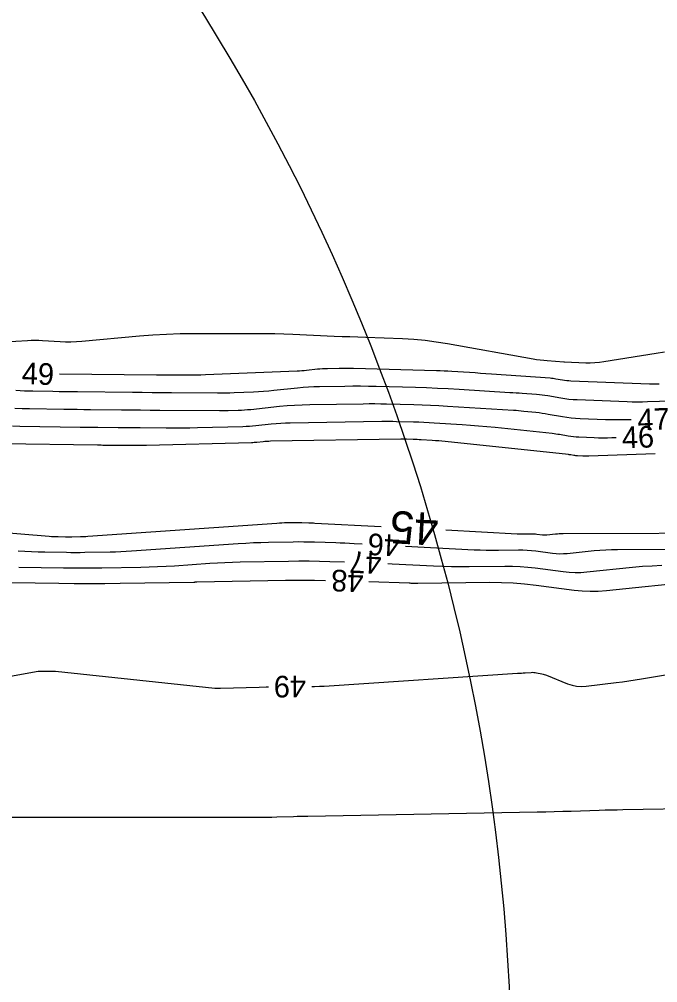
# Model space of a CAD drawing. Extents: x 2384780 to 2405861, y 547869 to 573706.
# Drawn here: x 2395825.7 to 2395884.7, y 552565.6 to 552654.7 of the extents above; entities that cross this region are included whole.
import ezdxf

# ---------------------------------------------------------------- set-up
doc = ezdxf.new("R2010")
doc.units = 0
for name, color, linetype in [('Old_Level_60', 7, 'Continuous'), ('Old_Level_61', 7, 'Continuous'), ('Old_Level_63', 7, 'Continuous')]:
    doc.layers.add(name, color=color, linetype=linetype)

msp = doc.modelspace()

# ---------------------------------------------------------------- linework, layer by layer
at = {"layer": 'Old_Level_60'}
for points in [[(2395884.802, 552620.942), (2395884.57725, 552620.9365), (2395884.35275, 552620.93525), (2395884.128, 552620.93775), (2395883.9035, 552620.9445), (2395876.62625, 552621.228), (2395876.435, 552621.23875), (2395876.2445, 552621.25575), (2395876.05475, 552621.27925), (2395875.8655, 552621.309), (2395875.2485, 552621.4165), (2395875.116, 552621.438), (2395874.98325, 552621.456), (2395874.85, 552621.47075), (2395874.7165, 552621.482), (2395869.28325, 552621.8725), (2395868.7795, 552621.90825), (2395868.27575, 552621.9425), (2395867.772, 552621.97575), (2395867.268, 552622.008), (2395865.6215, 552622.11075), (2395865.2685, 552622.13125), (2395864.9155, 552622.1485), (2395864.56225, 552622.1625), (2395864.209, 552622.1735), (2395856.5355, 552622.37825), (2395856.2045, 552622.38525), (2395855.8735, 552622.389), (2395855.5425, 552622.389), (2395855.2115, 552622.3855), (2395854.13, 552622.3685), (2395853.8985, 552622.36225), (2395853.667, 552622.351), (2395853.43625, 552622.33425), (2395853.2055, 552622.31275), (2395852.19825, 552622.20675), (2395851.9825, 552622.18575), (2395851.76625, 552622.16825), (2395851.54975, 552622.154), (2395851.333, 552622.1435), (2395842.87625, 552621.7955), (2395842.4275, 552621.77975), (2395841.97875, 552621.76925), (2395841.52975, 552621.7645), (2395841.08075, 552621.765), (2395839.61375, 552621.77525), (2395839.29925, 552621.77775), (2395838.985, 552621.78025), (2395838.67075, 552621.783), (2395838.35625, 552621.786), (2395829.38375, 552621.87375)], [(2395885.917, 552619.37), (2395883.7135, 552619.297), (2395883.2415, 552619.2855), (2395882.76925, 552619.28275), (2395882.29725, 552619.28825), (2395881.825, 552619.3025), (2395877.205, 552619.4825), (2395876.82925, 552619.50325), (2395876.45525, 552619.53675), (2395876.08225, 552619.58275), (2395875.71075, 552619.64125), (2395874.49925, 552619.85275), (2395874.239, 552619.89475), (2395873.97825, 552619.93), (2395873.7165, 552619.95875), (2395873.45425, 552619.981), (2395872.12975, 552620.07625), (2395871.846, 552620.09625), (2395871.562, 552620.11575), (2395871.27825, 552620.1345), (2395870.99425, 552620.1525), (2395866.30475, 552620.44525), (2395865.29975, 552620.5035), (2395864.29425, 552620.55275), (2395863.28825, 552620.593), (2395862.282, 552620.6245), (2395858.64275, 552620.7215), (2395857.92075, 552620.737), (2395857.1985, 552620.74475), (2395856.4765, 552620.74475), (2395855.7545, 552620.73725), (2395853.3955, 552620.70025), (2395852.89025, 552620.6865), (2395852.38575, 552620.66175), (2395851.882, 552620.62575), (2395851.37875, 552620.5785), (2395849.182, 552620.34725), (2395848.71075, 552620.3015), (2395848.23925, 552620.26325), (2395847.767, 552620.2325), (2395847.29425, 552620.20925), (2395845.50625, 552620.13575), (2395845.123, 552620.12225), (2395844.73975, 552620.11325), (2395844.35625, 552620.10925), (2395843.97275, 552620.1095), (2395839.74425, 552620.13975), (2395838.83825, 552620.14625), (2395837.932, 552620.15375), (2395837.026, 552620.16175), (2395836.12, 552620.17025), (2395831.03925, 552620.22), (2395830.47325, 552620.226), (2395829.9075, 552620.233), (2395829.3415, 552620.241), (2395828.7755, 552620.24975), (2395826.927, 552620.28025), (2395826.531, 552620.28925), (2395826.13525, 552620.30325), (2395825.73975, 552620.32225), (2395825.34425, 552620.346)], [(2395882.207, 552617.641), (2395881.8645, 552617.63275), (2395881.18575, 552617.62875), (2395880.50725, 552617.63675), (2395879.8285, 552617.657), (2395877.48075, 552617.7485), (2395877.072, 552617.77125), (2395876.66475, 552617.80775), (2395876.25875, 552617.85775), (2395875.8545, 552617.92125), (2395874.536, 552618.1515), (2395874.253, 552618.19825), (2395873.9695, 552618.2405), (2395873.68525, 552618.27775), (2395873.40025, 552618.31025), (2395872.28175, 552618.4285), (2395872.042, 552618.45275), (2395871.802, 552618.474), (2395871.56175, 552618.493), (2395871.32125, 552618.50925), (2395865.21675, 552618.89025), (2395864.44525, 552618.935), (2395863.6735, 552618.973), (2395862.9015, 552619.00375), (2395862.129, 552619.02775), (2395859.6055, 552619.09525), (2395859.06475, 552619.10675), (2395858.52375, 552619.1125), (2395857.983, 552619.11275), (2395857.442, 552619.107), (2395852.498, 552619.02925), (2395851.8005, 552619.0105), (2395851.10425, 552618.97625), (2395850.40875, 552618.9265), (2395849.7145, 552618.86125), (2395847.04775, 552618.5805), (2395846.7615, 552618.55325), (2395846.475, 552618.53175), (2395846.188, 552618.51575), (2395845.90075, 552618.5055), (2395844.96175, 552618.481), (2395844.76075, 552618.47675), (2395844.5595, 552618.474), (2395844.35825, 552618.47275), (2395844.157, 552618.4735), (2395838.63975, 552618.51275), (2395837.7595, 552618.51925), (2395836.87925, 552618.5265), (2395835.999, 552618.534), (2395835.11875, 552618.5425), (2395832.24325, 552618.5705), (2395831.627, 552618.57725), (2395831.01075, 552618.58475), (2395830.39475, 552618.59325), (2395829.7785, 552618.603), (2395826.61125, 552618.65525), (2395825.93275, 552618.67075), (2395825.2545, 552618.6945)], [(2395880.82175, 552615.98325), (2395880.422, 552615.97), (2395880.01225, 552615.96), (2395879.6025, 552615.9575), (2395879.19275, 552615.96225), (2395878.783, 552615.97475), (2395877.3655, 552616.02975), (2395877.11875, 552616.0435), (2395876.87275, 552616.0655), (2395876.62775, 552616.09575), (2395876.38375, 552616.13425), (2395875.58775, 552616.273), (2395875.417, 552616.3015), (2395875.24575, 552616.32675), (2395875.074, 552616.3495), (2395874.902, 552616.369), (2395869.62175, 552616.92725), (2395868.86575, 552617.003), (2395868.10875, 552617.07075), (2395867.35125, 552617.13025), (2395866.593, 552617.18175), (2395864.013, 552617.34275), (2395863.533, 552617.3705), (2395863.05275, 552617.394), (2395862.5725, 552617.41325), (2395862.092, 552617.42825), (2395860.522, 552617.47025), (2395860.1855, 552617.47725), (2395859.849, 552617.481), (2395859.5125, 552617.481), (2395859.176, 552617.4775), (2395850.694, 552617.344), (2395850.2575, 552617.33225), (2395849.8215, 552617.311), (2395849.38625, 552617.27975), (2395848.9515, 552617.239), (2395847.53225, 552617.0895), (2395847.228, 552617.0605), (2395846.92325, 552617.0375), (2395846.61825, 552617.0205), (2395846.31275, 552617.00975), (2395842.1415, 552616.90125), (2395841.413, 552616.88525), (2395840.68425, 552616.8755), (2395839.95575, 552616.8715), (2395839.227, 552616.87375), (2395836.8465, 552616.89075), (2395836.3365, 552616.8945), (2395835.82625, 552616.8985), (2395835.31625, 552616.903), (2395834.806, 552616.908), (2395832.92175, 552616.92625), (2395832.518, 552616.93075), (2395832.11425, 552616.9355), (2395831.7105, 552616.94125), (2395831.30675, 552616.9475), (2395825.72975, 552617.0395), (2395825.0515, 552617.055)], [(2395831.727, 552605.39425), (2395834.054, 552605.43225), (2395834.55225, 552605.44375), (2395835.0505, 552605.462), (2395835.5485, 552605.48675), (2395836.046, 552605.51825), (2395845.90275, 552606.2105), (2395846.59975, 552606.25475), (2395847.29725, 552606.29), (2395847.99525, 552606.316), (2395848.6935, 552606.33275), (2395850.975, 552606.373), (2395851.464, 552606.3785), (2395851.95275, 552606.37775), (2395852.44175, 552606.37075), (2395852.9305, 552606.35775), (2395854.90425, 552606.292), (2395855.327, 552606.277), (2395855.75, 552606.25975), (2395856.17275, 552606.2405), (2395856.59525, 552606.21925), (2395857.36075, 552606.179)], [(2395825.57725, 552605.54575), (2395826.18675, 552605.5005), (2395826.79675, 552605.4655), (2395827.4075, 552605.4405), (2395828.0185, 552605.42575), (2395830.0155, 552605.394), (2395830.44325, 552605.38875), (2395830.87125, 552605.38725), (2395831.29925, 552605.389), (2395831.727, 552605.39425)], [(2395861.35525, 552605.968), (2395867.68275, 552605.63425), (2395868.249, 552605.609), (2395868.8155, 552605.59325), (2395869.38225, 552605.587), (2395869.949, 552605.59), (2395871.80075, 552605.61525), (2395872.19725, 552605.6135), (2395872.59275, 552605.5975), (2395872.9875, 552605.567), (2395873.3815, 552605.52225), (2395874.94175, 552605.3165), (2395875.27625, 552605.282), (2395875.611, 552605.2675), (2395875.94625, 552605.2725), (2395876.2815, 552605.29725), (2395878.7795, 552605.554), (2395879.315, 552605.6025), (2395879.8515, 552605.63775), (2395880.3885, 552605.6595), (2395880.92625, 552605.66825), (2395891.41325, 552605.706)], [(2395833.28025, 552603.96325), (2395836.9005, 552604.02225), (2395837.676, 552604.04025), (2395838.45125, 552604.0685), (2395839.22575, 552604.10725), (2395840, 552604.15625), (2395843.26575, 552604.3855), (2395843.9655, 552604.43025), (2395844.666, 552604.4655), (2395845.36675, 552604.49175), (2395846.068, 552604.5085), (2395850.54325, 552604.58725), (2395851.4955, 552604.598), (2395852.44775, 552604.5965), (2395853.39975, 552604.583), (2395854.35175, 552604.5575), (2395855.7095, 552604.51225)], [(2395859.7065, 552604.3605), (2395860.126, 552604.3395), (2395863.952, 552604.1375), (2395864.772, 552604.101), (2395865.59225, 552604.07825), (2395866.41275, 552604.069), (2395867.2335, 552604.0735), (2395870.53075, 552604.1185), (2395871.2365, 552604.11525), (2395871.94075, 552604.08675), (2395872.6435, 552604.0325), (2395873.34475, 552603.95275), (2395875.9125, 552603.614), (2395876.463, 552603.55775), (2395877.01375, 552603.5335), (2395877.56525, 552603.54175), (2395878.117, 552603.5825), (2395882.332, 552604.016), (2395883.23575, 552604.09775), (2395884.14075, 552604.157), (2395885.047, 552604.194)], [(2395825.6365, 552604.028), (2395829.7525, 552603.9625), (2395830.6345, 552603.952), (2395831.51625, 552603.94875), (2395832.39825, 552603.9525), (2395833.28025, 552603.96325)], [(2395822.738, 552602.63875), (2395829.3345, 552602.53375), (2395830.748, 552602.51675), (2395832.1615, 552602.5115), (2395833.575, 552602.5175), (2395834.9885, 552602.53475)], [(2395834.9885, 552602.53475), (2395841.7985, 552602.646), (2395841.82575, 552602.6465), (2395841.853, 552602.6475), (2395841.88, 552602.64875), (2395841.90725, 552602.6505), (2395841.996, 552602.65675), (2395842.015, 552602.658), (2395842.034, 552602.659), (2395842.053, 552602.65975), (2395842.072, 552602.66025), (2395850.273, 552602.8045), (2395851.608, 552602.8195), (2395852.9425, 552602.8175), (2395853.96475, 552602.803)], [(2395857.963, 552602.6845), (2395861.6795, 552602.56075), (2395861.759, 552602.558), (2395861.8385, 552602.55475), (2395861.918, 552602.551), (2395861.9975, 552602.547), (2395862.257, 552602.53325), (2395862.3125, 552602.531), (2395862.36825, 552602.52925), (2395862.42375, 552602.52875), (2395862.4795, 552602.529), (2395869.138, 552602.62), (2395870.2145, 552602.61525), (2395871.2885, 552602.5715), (2395872.36025, 552602.489), (2395873.42975, 552602.3675), (2395876.9195, 552601.907), (2395877.66775, 552601.83025), (2395878.4165, 552601.7975), (2395879.16575, 552601.80875), (2395879.916, 552601.864), (2395888.25325, 552602.7215)], [(2395852.685, 552592.9925), (2395852.94475, 552592.99575), (2395853.39325, 552593.008), (2395853.84125, 552593.0275), (2395854.289, 552593.05375), (2395871.70425, 552594.2085), (2395871.8785, 552594.22025), (2395872.053, 552594.232), (2395872.22725, 552594.24375), (2395872.4015, 552594.25575), (2395872.971, 552594.295), (2395873.09275, 552594.29925), (2395873.214, 552594.29525), (2395873.3345, 552594.28275), (2395873.4545, 552594.262), (2395873.959, 552594.157), (2395874.06625, 552594.132), (2395874.17225, 552594.1025), (2395874.27675, 552594.068), (2395874.37975, 552594.02875), (2395876.31625, 552593.24125), (2395876.73475, 552593.1005), (2395877.161, 552593.01525), (2395877.5945, 552592.986), (2395878.0355, 552593.01225), (2395880.801, 552593.34975), (2395881.393, 552593.4255), (2395881.984, 552593.508), (2395882.57425, 552593.59725), (2395883.16325, 552593.6935), (2395897.28675, 552596.082)], [(2395819.387, 552592.9705), (2395827.4015, 552594.389), (2395827.494, 552594.403), (2395827.58675, 552594.4125), (2395827.67975, 552594.4175), (2395827.77325, 552594.41775), (2395828.07925, 552594.4115), (2395828.14475, 552594.4105), (2395828.2105, 552594.41), (2395828.276, 552594.4105), (2395828.3415, 552594.4115)], [(2395828.3415, 552594.4115), (2395828.701, 552594.419), (2395828.778, 552594.4195), (2395828.85475, 552594.41725), (2395828.9315, 552594.413), (2395829.00825, 552594.406), (2395843.74575, 552592.84725), (2395843.79725, 552592.8425), (2395843.8485, 552592.83925), (2395843.9, 552592.83725), (2395843.9515, 552592.8365), (2395844.12, 552592.83675), (2395844.15625, 552592.83675), (2395844.19225, 552592.83725), (2395844.22825, 552592.83775), (2395844.2645, 552592.83875), (2395847.839, 552592.939), (2395848.47975, 552592.955), (2395848.68525, 552592.959)]]:
    msp.add_lwpolyline(points, dxfattribs=at)
at = {"layer": 'Old_Level_61'}
for points in [[(2395885.282, 552623.90325), (2395884.50025, 552623.76225), (2395879.6825, 552622.99725), (2395879.2645, 552622.94125), (2395878.8455, 552622.906), (2395878.42525, 552622.8915), (2395878.00375, 552622.8975), (2395876.04775, 552622.97375), (2395876.04075, 552622.97425), (2395876.034, 552622.97475), (2395876.027, 552622.97575), (2395876.02025, 552622.97675), (2395875.998, 552622.9805), (2395875.993, 552622.98125), (2395875.98825, 552622.982), (2395875.9835, 552622.9825), (2395875.97875, 552622.983), (2395874.44775, 552623.093), (2395874.12025, 552623.121), (2395873.79375, 552623.15725), (2395873.46825, 552623.20225), (2395873.144, 552623.256), (2395865.218, 552624.673), (2395864.1895, 552624.8385), (2395863.15725, 552624.96775), (2395862.121, 552625.061), (2395861.081, 552625.11825), (2395857.677, 552625.24625), (2395856.9475, 552625.27425), (2395856.21825, 552625.303), (2395855.489, 552625.333), (2395854.75975, 552625.36375), (2395850.927, 552625.528), (2395850.10575, 552625.559), (2395849.28425, 552625.581), (2395848.4625, 552625.5945), (2395847.6405, 552625.599), (2395841.7795, 552625.60075), (2395840.524, 552625.58675), (2395839.27, 552625.54425), (2395838.01725, 552625.47325), (2395836.766, 552625.37375), (2395831.4395, 552624.88925), (2395830.94175, 552624.85325), (2395830.44375, 552624.836), (2395829.9455, 552624.8375), (2395829.447, 552624.85775), (2395827.81775, 552624.9545), (2395827.4685, 552624.97), (2395827.1195, 552624.97525), (2395826.77025, 552624.97), (2395826.42125, 552624.9545), (2395816.69825, 552624.38)], [(2395884.40425, 552614.493), (2395878.3005, 552614.2905), (2395878.15975, 552614.28725), (2395878.019, 552614.28625), (2395877.87825, 552614.288), (2395877.73725, 552614.29225), (2395877.25025, 552614.31125), (2395877.1655, 552614.316), (2395877.081, 552614.3235), (2395876.99675, 552614.33375), (2395876.913, 552614.347), (2395876.6395, 552614.39475), (2395876.58075, 552614.4045), (2395876.522, 552614.41325), (2395876.463, 552614.421), (2395876.40375, 552614.42775), (2395865.0115, 552615.632), (2395864.71475, 552615.66175), (2395864.4175, 552615.68825), (2395864.12, 552615.71175), (2395863.82225, 552615.73175), (2395862.80925, 552615.795), (2395862.62075, 552615.806), (2395862.43225, 552615.81525), (2395862.24375, 552615.82275), (2395862.055, 552615.82875), (2395861.4385, 552615.845), (2395861.30625, 552615.848), (2395861.17425, 552615.84925), (2395861.04225, 552615.84925), (2395860.91, 552615.848), (2395848.89, 552615.659), (2395848.71425, 552615.65425), (2395848.53875, 552615.6455), (2395848.3635, 552615.633), (2395848.1885, 552615.6165), (2395847.61725, 552615.5565), (2395847.49475, 552615.54475), (2395847.372, 552615.5355), (2395847.24925, 552615.52875), (2395847.12625, 552615.52425), (2395837.42025, 552615.272), (2395837.11475, 552615.26525), (2395836.8095, 552615.26125), (2395836.504, 552615.2595), (2395836.19875, 552615.2605), (2395835.201, 552615.2675), (2395834.98725, 552615.26925), (2395834.7735, 552615.271), (2395834.5595, 552615.27275), (2395834.34575, 552615.27475), (2395833.556, 552615.2825), (2395833.38675, 552615.28425), (2395833.21775, 552615.2865), (2395833.0485, 552615.28875), (2395832.87925, 552615.2915), (2395824.06675, 552615.43675)], [(2395830.51775, 552606.83075), (2395831.3105, 552606.84375), (2395831.48025, 552606.84775), (2395831.65, 552606.854), (2395831.8195, 552606.8625), (2395831.98925, 552606.87325), (2395849.46975, 552608.1005), (2395849.69875, 552608.115), (2395849.928, 552608.12675), (2395850.15725, 552608.13525), (2395850.38675, 552608.14075), (2395851.13675, 552608.154), (2395851.29725, 552608.15575), (2395851.458, 552608.1555), (2395851.61875, 552608.15325), (2395851.77925, 552608.149), (2395852.428, 552608.12725), (2395852.567, 552608.1225), (2395852.70575, 552608.11675), (2395852.84475, 552608.1105), (2395852.98375, 552608.1035), (2395859.093, 552607.781)], [(2395816.83025, 552607.84025), (2395828.4225, 552606.8825), (2395828.63025, 552606.867), (2395828.838, 552606.85525), (2395829.046, 552606.84675), (2395829.25425, 552606.8415), (2395829.9345, 552606.83075), (2395830.08025, 552606.829), (2395830.226, 552606.8285), (2395830.372, 552606.829), (2395830.51775, 552606.83075)], [(2395865.08475, 552607.465), (2395871.67725, 552607.117), (2395871.858, 552607.109), (2395872.03875, 552607.104), (2395872.21975, 552607.102), (2395872.40075, 552607.103), (2395872.992, 552607.111), (2395873.1185, 552607.1105), (2395873.24475, 552607.10525), (2395873.37075, 552607.0955), (2395873.4965, 552607.08125), (2395873.99475, 552607.0155), (2395874.1015, 552607.00475), (2395874.20825, 552607), (2395874.31525, 552607.0015), (2395874.4225, 552607.0095), (2395875.22, 552607.0915), (2395875.391, 552607.107), (2395875.56225, 552607.11825), (2395875.73375, 552607.12525), (2395875.90525, 552607.128), (2395893.61375, 552607.192)], [(2395820.14075, 552580.91375), (2395842.6695, 552580.90375), (2395843.34675, 552580.90325), (2395844.024, 552580.903), (2395844.701, 552580.90275), (2395845.37825, 552580.9025), (2395847.6025, 552580.9015), (2395848.0705, 552580.903), (2395848.53825, 552580.9085), (2395849.00625, 552580.9175), (2395849.474, 552580.9305), (2395851.002, 552580.9785), (2395851.3295, 552580.988), (2395851.657, 552580.99675), (2395851.9845, 552581.00425), (2395852.312, 552581.01075), (2395873.519, 552581.39575), (2395874.3065, 552581.4115), (2395875.09375, 552581.4295), (2395875.88125, 552581.45), (2395876.6685, 552581.47325), (2395879.24, 552581.55275), (2395879.79125, 552581.569), (2395880.34225, 552581.5835), (2395880.8935, 552581.596), (2395881.44475, 552581.607), (2395888.926, 552581.743)]]:
    msp.add_lwpolyline(points, dxfattribs=at)
at = {"layer": 'Old_Level_63'}
msp.add_circle((2395683.23554, 552555.58852), 187.93516, dxfattribs=at)

# ---------------------------------------------------------------- texts
at = {"layer": 'Old_Level_60'}
for s, rotation, p in [('49', 357.9389583, (2395825.86875, 552620.95675)), ('47', 1.8552528, (2395882.806, 552616.6585)), ('46', 1.8986417, (2395881.37425, 552615.001)), ('46', 176.9794917, (2395860.88875, 552606.994)), ('47', 177.825125, (2395859.17825, 552605.39)), ('48', 178.3011861, (2395857.49675, 552603.70575)), ('49', 180.481025, (2395852.15675, 552593.99425))]:
    msp.add_text(s, height=2, rotation=rotation, dxfattribs=at).set_placement(p)
at = {"layer": 'Old_Level_61'}
msp.add_text('45', height=3, rotation=176.9794917, dxfattribs=at).set_placement((2395864.46775, 552608.9995))

doc.saveas('drawing.dxf')
